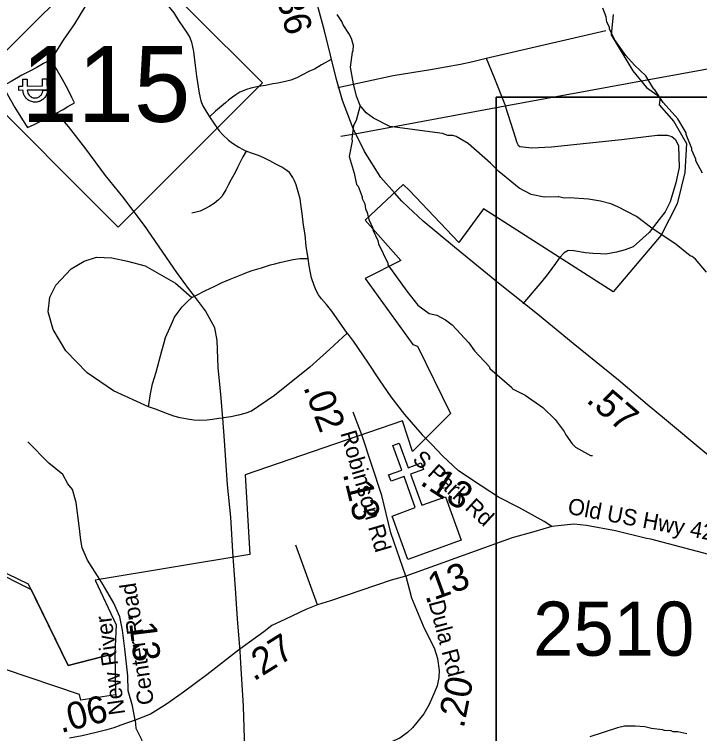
# Model space of a CAD drawing. Extents: x 1248089 to 1457196, y 820910 to 988753.
# Drawn here: x 1371277 to 1374440, y 881439 to 884759 of the extents above; entities that cross this region are included whole.
import ezdxf

# ---------------------------------------------------------------- set-up
doc = ezdxf.new("R2010")
doc.units = 0
for name, color, linetype in [('Exist Boundary Political City Limit New', 7, 'Continuous'), ('Exist Cultural Church CELL', 7, 'Continuous'), ('Exist Hydrographic Misc Water Feature', 7, 'Continuous'), ('Exist Road Non-System Type 51', 7, 'Continuous'), ('Exist Road Primary NC Shield CELL', 7, 'Continuous'), ('Exist Road Primary NC Shield Number Label', 7, 'Continuous'), ('Exist Road Primary US Attributed', 7, 'Continuous'), ('Exist Road Primary US Mileage Hundredths English Label', 7, 'Continuous'), ('Exist Road Secondary Type 41 Attributed', 7, 'Continuous'), ('Exist Road Secondary Type 51 Attributed', 7, 'Continuous'), ('Exist Road Secondary Type 51 Label', 7, 'Continuous'), ('Exist Utilities Electrical Power Substation CELL', 7, 'Continuous'), ('Exist Utilities Electrical Transmission Line', 7, 'Continuous'), ('Map Preparation Boundary City Limit Buffer Line', 7, 'Continuous'), ('Map Preparation Inset Cut Line', 7, 'Continuous'), ('Prop GRAU CAT1 Cell', 7, 'Continuous'), ('Prop Lane Lines', 7, 'Continuous')]:
    doc.layers.add(name, color=color, linetype=linetype)

msp = doc.modelspace()

# ---------------------------------------------------------------- linework, layer by layer
at = {"layer": 'Exist Boundary Political City Limit New'}
for points in [[(1374042, 884759.4), (1374031.8, 884664.7), (1374131.6, 884498.3), (1374195.5, 884421.4), (1374258.4, 884376.6), (1374254.4, 884342.1), (1374320.9, 884265.2), (1374379.8, 884162.8), (1374372.1, 884029.7), (1374336.9, 883885.1), (1374262.5, 883739.2), (1374041.4, 883478), (1373442.6, 883862.1), (1373329.6, 883705.4), (1373101, 883946.6), (1373072.8, 883973.5), (1372896, 883809.2), (1373062, 883622.4), (1372896, 883539.4), (1373117.3, 883234.9), (1373138, 883228), (1373290.9, 882916.5), (1373115.3, 882740.5), (1373068.9, 882882), (1372342.7, 882633), (1372363.5, 882266.2), (1371649.7, 882146.4), (1371747.1, 881940.5), (1371741.5, 881808.2), (1371525.5, 881753.8), (1371342.8, 882128.6), (1370419, 882575.1)], [(1371741.5, 881808.2), (1371743.6, 881617.6), (1371583.5, 881593.3), (1371578.6, 881619.9), (1371232, 881736.2)]]:
    msp.add_lwpolyline(points, dxfattribs=at)
at = {"layer": 'Exist Cultural Church CELL'}
msp.add_lwpolyline([(1373021.3, 882443.1), (1373128.2, 882482.3), (1373076.1, 882625.4), (1373016, 882603.5), (1373005, 882633.5), (1373065.2, 882655.4), (1373024, 882768.4), (1373054.1, 882779.4), (1373095.3, 882666.4), (1373155.4, 882688.2), (1373166.3, 882658.2), (1373106.2, 882636.3), (1373158.3, 882493.2), (1373266.7, 882532.5), (1373339.5, 882332.4), (1373094.1, 882243.1)], close=True, dxfattribs=at)
at = {"layer": 'Exist Hydrographic Misc Water Feature'}
for points in [[(1374453.8, 884026.8), (1374423, 884083.4), (1374423.2, 884091.4), (1374404, 884131.8), (1374404.2, 884139.8), (1374377.7, 884204.2), (1374377.8, 884212.2), (1374339.2, 884277.1), (1374272.8, 884352.5), (1374234.2, 884411.3), (1374229.1, 884413.8), (1374191.5, 884476.2), (1374140.6, 884525.4), (1374099.5, 884570.2), (1374047.2, 884643.3), (1374024.2, 884691.8), (1374024.4, 884699.7), (1374012.9, 884724), (1374009.4, 884748), (1373994.4, 884788.3)], [(1372873.6, 884339.2), (1372857.3, 884381.7), (1372842.6, 884438), (1372828.3, 884516.2), (1372837.8, 884584.7), (1372842, 884592.5), (1372842.5, 884615.8), (1372833.1, 884647.2), (1372821.7, 884670.9), (1372794.5, 884710.9), (1372788.8, 884726.8), (1372768.1, 884759.1)], [(1372873.6, 884339.2), (1372855, 884269.9), (1372842.5, 884246.1), (1372835.1, 884184.4), (1372836.8, 884174.3), (1372823.3, 884102.6), (1372845.6, 884026.2), (1372856.5, 883974), (1372864.3, 883965.8), (1372883.3, 883917.4), (1372883.1, 883909.5), (1372894.6, 883885.2), (1372898, 883861.1), (1372905.7, 883845), (1372913, 883812.8), (1372932.2, 883772.4), (1372932, 883764.4), (1372954.9, 883716), (1372958.5, 883699.9), (1373000.7, 883611), (1373000.5, 883603), (1373088.9, 883480.7), (1373140.4, 883416), (1373191.6, 883379), (1373227.5, 883370.2), (1373267, 883349.3), (1373298.5, 883326.6), (1373374.7, 883243.1), (1373401.9, 883206.5), (1373468.3, 883133), (1373472.1, 883124.9), (1373573.8, 883036.8), (1373576, 883030.7), (1373635.4, 883001.4), (1373716.2, 882943.7), (1373773, 882888.4), (1373815.9, 882833.6), (1373823.4, 882817.4), (1373852.6, 882776.8), (1373868.2, 882760.5), (1373937.4, 882722.9), (1373945.4, 882722.7)], [(1374471.8, 883568.6), (1374421.2, 883629.7), (1374405.5, 883642), (1374397.5, 883644.2), (1374331.6, 883696.7), (1374220.2, 883772), (1374149.4, 883825.5), (1374062.4, 883871.4), (1374030.6, 883884.2), (1373983, 883897.2), (1373927.1, 883906.4), (1373839.2, 883912.3), (1373815.2, 883910.9), (1373791.1, 883916.3), (1373787.2, 883917.3), (1373723.3, 883914.9), (1373663.6, 883928.2), (1373608.2, 883957.5), (1373513.8, 884033.4), (1373474.7, 884072.3), (1373372.6, 884162.5), (1373317.4, 884195.6), (1373301.5, 884200), (1373277.5, 884200.6), (1373253.7, 884209.1), (1373010.3, 884242.4), (1372935.2, 884280), (1372901.7, 884304.8), (1372873.6, 884339.2)], [(1374381.6, 881438), (1374339.8, 881446.9), (1374317.7, 881447.3), (1374309.8, 881451.5), (1374277.8, 881452.2), (1374269.9, 881456.4), (1374218.1, 881461.6), (1374188.2, 881470.2), (1374142.3, 881473.2), (1374094.3, 881472.2), (1374062.1, 881465), (1373933.2, 881423.8)]]:
    msp.add_lwpolyline(points, dxfattribs=at)
at = {"layer": 'Exist Road Non-System Type 51'}
for p, q in [((1373454.8, 884556.7), (1374006.9, 884684.5)), ((1372108.3, 883458.1), (1372117.3, 883463.2))]:
    msp.add_line(p, q, dxfattribs=at)
for points in [[(1371798.4, 885105.4), (1371821.3, 885066.2), (1371844.4, 885021.7), (1371881.2, 884960.9), (1371912.2, 884910.2), (1371933.4, 884871.8), (1371954.8, 884841.3), (1371978.2, 884808.8), (1372013.4, 884766.1), (1372034.7, 884731.7), (1372058, 884697.2), (1372071.6, 884676.9), (1372087.1, 884652.6), (1372094.7, 884630.4), (1372103.8, 884588.2), (1372112.6, 884524), (1372117.6, 884473.8), (1372130, 884395.5), (1372137.3, 884359.4), (1372146.8, 884337.2), (1372156.5, 884321), (1372177.8, 884286.5)], [(1372739.2, 884551.3), (1372695, 884526.3), (1372662.6, 884506.9), (1372640.4, 884497.3), (1372603.9, 884478.1), (1372581.7, 884466.5), (1372553.5, 884455.1), (1372529.3, 884449.5), (1372493.2, 884442.3), (1372471.1, 884438.7), (1372436.9, 884431.4), (1372404.8, 884426), (1372368.6, 884418.8), (1372348.5, 884413.2), (1372330.3, 884405.5), (1372318.2, 884399.8), (1372300, 884388.1), (1372283.7, 884376.4), (1372265.4, 884362.8), (1372251.2, 884351.1), (1372224.7, 884327.6), (1372206.4, 884311.9), (1372177.8, 884286.5)], [(1372771.2, 884421.6), (1373025.7, 884477.4), (1373198.1, 884504.9), (1373337.4, 884529.3), (1373394, 884541.5), (1373454.8, 884556.7)], [(1373454.8, 884556.7), (1373490.4, 884471.3), (1373540.7, 884343.2), (1373543, 884336.3)], [(1373543, 884336.3), (1373580, 884221.2), (1373596.8, 884168.4), (1373602.5, 884156.1), (1373610.7, 884149.5), (1373666.5, 884143.9), (1373756.6, 884148), (1374079.9, 884181.6), (1374243.9, 884200.9), (1374290, 884201.9), (1374313, 884194.8), (1374329.8, 884181.6), (1374343.4, 884152.1), (1374346.5, 884052.4), (1374330.8, 883982.3), (1374304.1, 883893.8), (1374281, 883848.1), (1374242.3, 883798.3), (1374207.7, 883751.5), (1374133.8, 883686.4), (1374097.1, 883672.2), (1374057.3, 883662), (1374007.5, 883652.6), (1373983.5, 883653.1), (1373948.3, 883654.9), (1373913.8, 883659), (1373860.3, 883668.1), (1373834.1, 883669.1), (1373815.3, 883659), (1373792.2, 883633.6), (1373775.1, 883609.2)], [(1372177.8, 884286.5), (1372201.2, 884252), (1372222.6, 884221.6), (1372240.2, 884203.2), (1372265.7, 884178.7), (1372283.5, 884164.3), (1372313.1, 884145.7), (1372346.7, 884127)], [(1372346.7, 884127), (1372332.2, 884101.3), (1372307.2, 884051.8), (1372296.8, 884030), (1372278.1, 883996.3), (1372265.6, 883974.5), (1372253.1, 883948.8), (1372240.7, 883929), (1372234.5, 883919.1), (1372220.2, 883903.4), (1372199.8, 883885.8), (1372179.6, 883874.2), (1372159.3, 883862.6), (1372135.1, 883851.1), (1372117, 883845.4), (1372096.9, 883841.8)], [(1372633, 883632.9), (1372624.1, 883689.2), (1372619.2, 883741.3), (1372612.1, 883785.5), (1372605.1, 883839.6), (1372600, 883883.8), (1372596.5, 883907.9), (1372587.1, 883940.1), (1372577.8, 883972.3), (1372570.1, 883990.4), (1372562.5, 884006.6), (1372546.9, 884028.9), (1372525.2, 884045.4), (1372511.4, 884053.7), (1372483.6, 884068.2), (1372455.9, 884082.8), (1372428.2, 884097.4), (1372404.4, 884107.8), (1372372.6, 884118.5), (1372346.7, 884127)], [(1371896.8, 882947.3), (1371734.4, 883021.5), (1371613.2, 883103.6), (1371515.5, 883205.3), (1371456.9, 883305.1), (1371433.4, 883385.3), (1371441.2, 883453.8), (1371468.6, 883508.5), (1371539, 883584.8), (1371599.6, 883620), (1371656.2, 883637.6), (1371726.6, 883635.7), (1371798.9, 883620), (1371881, 883598.5), (1372021.7, 883518.3), (1372097, 883451.6)], [(1372117.3, 883463.2), (1372159.7, 883484.4), (1372200.1, 883503.6), (1372236.5, 883520.8), (1372272.8, 883536.1), (1372311.2, 883551.4), (1372335.4, 883560.9), (1372353.5, 883568.5), (1372375.7, 883576.1), (1372418, 883589.2), (1372460.3, 883602.4), (1372480.4, 883608), (1372502.5, 883613.6), (1372542.7, 883622.8), (1372564.9, 883628.3), (1372595, 883631.7), (1372633, 883632.9)], [(1372813.8, 883287.3), (1372742.2, 883388.6), (1372718.8, 883419.1), (1372695.3, 883445.6), (1372681.6, 883463.9), (1372670, 883484.1), (1372660.5, 883508.3), (1372649.2, 883542.6), (1372643.7, 883566.7), (1372638.3, 883598.8), (1372633, 883632.9)], [(1373775.1, 883609.2), (1373758.7, 883585.8), (1373736.1, 883556.3), (1373711, 883523.7), (1373624, 883423.1)], [(1371896.8, 882947.3), (1371906, 883007.2), (1371914.9, 883053), (1371932, 883106.7), (1371958, 883206.2), (1371966.7, 883238.1), (1371975.3, 883267.9), (1371994.2, 883311.6), (1372006.7, 883339.3), (1372017.2, 883361.1), (1372029.5, 883378.9), (1372052.1, 883408.5), (1372074.6, 883432), (1372097, 883451.6), (1372108.3, 883458.1)], [(1372813.8, 883287.3), (1372733.6, 883213.2), (1372641.3, 883130.4), (1372478, 882999.1), (1372372.7, 882927.7), (1372340.5, 882916.4), (1372312.3, 882908.9), (1372276.1, 882901.7), (1372244, 882896.3), (1372239.2, 882895.6)], [(1372813.8, 883287.3), (1372840.9, 883250.8), (1372907, 883153.2), (1372961.4, 883072), (1373015.8, 882992.9), (1373078, 882911.6), (1373160.2, 882817.9), (1373180.7, 882796.9)], [(1372239.2, 882895.6), (1372221.9, 882892.7), (1372191.8, 882889.3), (1372167.7, 882885.8), (1372129.7, 882884.6), (1372105.7, 882885.1), (1372075.8, 882889.7), (1372041.9, 882896.4), (1372014, 882904.9), (1371984.2, 882915.5), (1371956.4, 882926.1), (1371928.6, 882936.7), (1371896.8, 882947.3)], [(1371672.6, 882150.3), (1371615, 882239.1), (1371589.7, 882296.4), (1371584.7, 882331.8), (1371576.2, 882397.5), (1371562.8, 882505.4), (1371545.9, 882566.1), (1371524, 882591.4), (1371500.5, 882635.2), (1371436.5, 882687.4), (1371338.8, 882785.2)], [(1372677.1, 882033.4), (1372576.5, 882309.2)]]:
    msp.add_lwpolyline(points, dxfattribs=at)
at = {"layer": 'Exist Road Primary NC Shield CELL'}
msp.add_lwpolyline([(1371090.6, 884442.5), (1371756.6, 885108.5), (1372422.6, 884442.5), (1371756.6, 883776.6)], close=True, dxfattribs=at)
at = {"layer": 'Exist Road Primary US Attributed'}
for points in [[(1373031.5, 883935.1), (1372968.5, 884006.2), (1372893, 884125.7), (1372840.6, 884231.7), (1372791.9, 884361), (1372764.2, 884458.8), (1372709.4, 884683.2), (1372649.7, 884899), (1372611, 884992), (1372572, 885066.3), (1372525.7, 885134.6), (1372455, 885217.5), (1372381.9, 885274.8), (1372300.3, 885346.7), (1372228.9, 885397.2), (1372135.1, 885447.2), (1372051.7, 885481.8)], [(1375357.1, 882007.4), (1375194.2, 882134.5), (1375057.7, 882256.8), (1374970.8, 882324.2), (1374878.5, 882402.5), (1374719.4, 882529), (1374601, 882629), (1374465.3, 882736.6), (1374278.9, 882892.4), (1374198.5, 882957.6), (1374066.1, 883070.6), (1373856.9, 883239.6), (1373691.9, 883375.5), (1373512.1, 883518.3), (1373309, 883684.5), (1373164, 883804.5), (1373095.6, 883868.6), (1373065.2, 883896.9), (1373031.5, 883935.1)]]:
    msp.add_lwpolyline(points, dxfattribs=at)
at = {"layer": 'Exist Road Secondary Type 41 Attributed'}
msp.add_lwpolyline([(1371835.4, 881500.2), (1371838.4, 881463.1), (1371864.1, 881411.7), (1371873.1, 881355.8), (1371867.1, 881319.5), (1371830.8, 881130.5), (1371796.1, 880906.3), (1371773.5, 880746), (1371743.3, 880571.3), (1371741.8, 880504.8), (1371746.3, 880261.4), (1371740.3, 880110.9), (1371734.2, 880047.4), (1371710.1, 879950.6), (1371684.4, 879888.7), (1371630, 879782.8), (1371592.4, 879727.5), (1371559.1, 879697.3), (1371515.3, 879667.1), (1371445.8, 879627.8), (1371367.3, 879568)], dxfattribs=at)
at = {"layer": 'Exist Road Secondary Type 51 Attributed'}
for points in [[(1372880.8, 882817.5), (1372841.4, 882923.3)], [(1373084.6, 882165), (1373014.7, 882365.4), (1372972.9, 882537.4), (1372880.8, 882817.5)], [(1373758.4, 882395.1), (1373723.4, 882417.3), (1373605.5, 882482.3), (1373512.4, 882530.2), (1373431.4, 882582.1), (1373327, 882652.2), (1373254.3, 882721.7), (1373204, 882773.1), (1373180.7, 882796.9)], [(1373758.4, 882395.1), (1373675.3, 882370.9), (1373574.7, 882342.9), (1373084.6, 882165)], [(1375357.1, 882007.4), (1375238.7, 882056.3), (1375192, 882069.2), (1375114.2, 882099.5), (1375020.9, 882128.8), (1374905.6, 882159.2), (1374482.6, 882265.2), (1374215, 882335.6), (1374195.1, 882340), (1374051.7, 882375.1), (1373918.1, 882399.6), (1373860.3, 882405.5), (1373758.4, 882395.1)], [(1371835.4, 881500.2), (1371822.9, 881566.7), (1371803.3, 881636.2), (1371801.7, 881705.8), (1371786.6, 881829.8), (1371776.1, 881915.9), (1371764.1, 881977.1), (1371736.9, 882040.6), (1371687, 882125.3), (1371672.6, 882150.3)], [(1373084.6, 882165), (1373016.6, 882147.5), (1372736.1, 882051), (1372677.1, 882033.4), (1372622.5, 882012.1), (1372528.4, 881967.2), (1372465.6, 881937.3), (1372429.3, 881908.2), (1372362.5, 881861), (1372311.7, 881823.6), (1372165.2, 881710), (1372057.6, 881630.7), (1371979.9, 881573.8), (1371905.2, 881529), (1371835.4, 881500.2)], [(1373084.6, 882165), (1373110.5, 882064.8), (1373164.1, 881936.8), (1373216.4, 881830), (1373229.8, 881786.1), (1373237.7, 881729.5), (1373237.2, 881698.2), (1373229.6, 881659.8), (1373217.5, 881633.2), (1373191.6, 881572.7), (1373167.2, 881529.9), (1373114.5, 881465.4), (1373092.1, 881443.8), (1373057.1, 881417.1), (1373004.4, 881394.2), (1372954, 881373.2), (1372907.2, 881361.9), (1372851.4, 881334.8)], [(1371835.4, 881500.2), (1371769.2, 881476.9), (1371737, 881465.6), (1371704.8, 881456.2), (1371654.5, 881443.2), (1371590.1, 881428.5), (1371531.9, 881417.7)]]:
    msp.add_lwpolyline(points, dxfattribs=at)
at = {"layer": 'Exist Utilities Electrical Power Substation CELL'}
msp.add_lwpolyline([(1371297.6, 884428), (1371317.1, 884428.2), (1371316.9, 884460.4), (1371336.7, 884460.5), (1371336.9, 884428.3), (1371407.8, 884428.9), (1371407.5, 884461.1), (1371427.3, 884461.2), (1371427.6, 884429), (1371447.1, 884429.2), (1371447.3, 884409.7), (1371427.7, 884409.6), (1371407.9, 884409.4), (1371337.1, 884408.9), (1371337.8, 884402.7), (1371339, 884397.4), (1371341.5, 884391.8), (1371345.2, 884386.4), (1371350, 884381.6), (1371352.6, 884379.7), (1371355.6, 884378), (1371359.5, 884376), (1371363.6, 884374.7), (1371368.4, 884373.8), (1371372.1, 884373.5), (1371376.2, 884373.7), (1371381, 884374.4), (1371385.2, 884375.7), (1371388.2, 884376.9), (1371391.5, 884378.8), (1371394.9, 884381.2), (1371398, 884384), (1371400.7, 884387), (1371402.8, 884389.9), (1371404, 884392.3), (1371405.5, 884395), (1371406.8, 884398.6), (1371407.3, 884400.9), (1371408, 884404.6), (1371408.2, 884407.4), (1371408.4, 884409.4), (1371430, 884409.6), (1371429.7, 884406.2), (1371429.3, 884403.5), (1371428.9, 884400.2), (1371428, 884396.8), (1371427.1, 884393.1), (1371426, 884389.9), (1371424.8, 884386.7), (1371423, 884383.2), (1371420.7, 884379.6), (1371418.2, 884376), (1371415.6, 884372.9), (1371413, 884370.1), (1371409.4, 884366.9), (1371405.6, 884364), (1371401.5, 884361.4), (1371397.1, 884359.2), (1371393.7, 884357.7), (1371390.6, 884356.7), (1371387.5, 884355.8), (1371383.7, 884354.9), (1371380, 884354.4), (1371376.5, 884354.1), (1371372.1, 884354), (1371369.1, 884354.2), (1371365.7, 884354.6), (1371362.1, 884355.2), (1371357.3, 884356.3), (1371352.2, 884358.1), (1371347.8, 884360.1), (1371344.2, 884362.2), (1371340, 884364.9), (1371336.8, 884367.5), (1371334.9, 884369.1), (1371332.4, 884371.6), (1371330.5, 884373.8), (1371327.7, 884377), (1371325, 884381.3), (1371323, 884385), (1371321.4, 884388.4), (1371320.3, 884391.5), (1371318.6, 884396.7), (1371317.8, 884401), (1371317.3, 884404.8), (1371317, 884408.7), (1371297.7, 884408.6)], close=True, dxfattribs=at)
at = {"layer": 'Exist Utilities Electrical Transmission Line'}
for p, q in [((1374205.9, 884458.4), (1374825, 884572.4)), ((1373543, 884336.3), (1374205.9, 884458.4)), ((1372849.5, 884208.5), (1373543, 884336.3)), ((1372784.5, 884196.5), (1372849.5, 884208.5)), ((1372108.3, 883458.1), (1372091.6, 883480.2))]:
    msp.add_line(p, q, dxfattribs=at)
for points in [[(1371446.7, 884549.4), (1371504.5, 884640.3), (1371556, 884715.3), (1371603.7, 884794.4), (1371684.1, 884914.8), (1371746.2, 885017.6), (1371798.4, 885105.4)], [(1371446.7, 884549.4), (1371412.3, 884532), (1371377.9, 884512.7), (1371351.6, 884499.2), (1371311.1, 884478), (1371262.5, 884449), (1371242.3, 884439.4)], [(1371473.8, 884304.7), (1371502.1, 884320.1), (1371524.4, 884333.7), (1371554.7, 884351.1), (1371543.2, 884375.3), (1371524, 884413.7), (1371498.9, 884458.3), (1371469.9, 884508.9), (1371456.3, 884533.2), (1371446.7, 884549.4)], [(1371242.3, 884439.4), (1371224.1, 884427.8), (1371245.3, 884389.3), (1371280.1, 884328.6), (1371315, 884271.8), (1371338.3, 884237.3), (1371368.6, 884250.7), (1371384.8, 884258.4), (1371441.4, 884287.3), (1371473.8, 884304.7)], [(1372091.6, 883480.2), (1372085.8, 883487.9), (1372027.3, 883567.1), (1371877.6, 883784.2), (1371778.2, 883916.3), (1371698.1, 884016), (1371606.5, 884137.9), (1371526.5, 884241.6), (1371473.8, 884304.7)], [(1372239.2, 882895.6), (1372230.2, 883004.6), (1372218.6, 883129), (1372213.1, 883253.1), (1372202.3, 883311.4), (1372159.8, 883390.3), (1372108.3, 883458.1)], [(1372287.7, 882253.5), (1372276.8, 882437.4), (1372261.8, 882587.7), (1372247.9, 882792.2), (1372239.2, 882895.6)], [(1372319, 881818.7), (1372307.4, 881968.4), (1372298.2, 882108.7), (1372288.8, 882235), (1372287.7, 882253.5)], [(1372472, 879470.8), (1372463.3, 879563.8), (1372458.1, 879704), (1372451, 879848.2), (1372441.7, 879984.5), (1372430.9, 880144.8), (1372419.3, 880265.1), (1372409.2, 880361.4), (1372403, 880447.6), (1372390.3, 880611.9), (1372381.3, 880764.2), (1372370.6, 880926.5), (1372359.6, 881080.8), (1372347.8, 881287.2), (1372340.3, 881415.4), (1372335.4, 881565.6), (1372323.3, 881764), (1372319, 881818.7)]]:
    msp.add_lwpolyline(points, dxfattribs=at)
at = {"layer": 'Map Preparation Boundary City Limit Buffer Line'}
for points in [[(1374042, 884759.4), (1374031.8, 884664.7), (1374131.6, 884498.3), (1374195.5, 884421.4), (1374258.4, 884376.6), (1374254.4, 884342.1), (1374320.9, 884265.2), (1374379.8, 884162.8), (1374372.1, 884029.7), (1374336.9, 883885.1), (1374262.5, 883739.2), (1374041.4, 883478), (1373442.6, 883862.1), (1373329.6, 883705.4), (1373101, 883946.6), (1373072.8, 883973.5), (1372896, 883809.2), (1373062, 883622.4), (1372896, 883539.4), (1373117.3, 883234.9), (1373138, 883228), (1373290.9, 882916.5), (1373115.3, 882740.5), (1373068.9, 882882), (1372342.7, 882633), (1372363.5, 882266.2), (1371649.7, 882146.4), (1371747.1, 881940.5), (1371741.5, 881808.2), (1371525.5, 881753.8), (1371342.8, 882128.6), (1370419, 882575.1)], [(1370419, 882575.1), (1371354.2, 882103.7), (1371525.5, 881753.8), (1371741.5, 881808.2), (1371743.6, 881617.6), (1371583.5, 881593.3), (1371578.6, 881619.9), (1371232, 881736.2)]]:
    msp.add_lwpolyline(points, dxfattribs=at)
at = {"layer": 'Map Preparation Inset Cut Line'}
for points in [[(1313026.2, 913085.2), (1388709.5, 913085.2), (1388709.5, 884379.9), (1373500.6, 884376.6), (1373500.6, 868836.7), (1313026.2, 868836.7)], [(1373500.6, 884376.6), (1388709.5, 884376.6), (1388709.5, 868836.7), (1373500.6, 868836.7)]]:
    msp.add_lwpolyline(points, close=True, dxfattribs=at)

# ---------------------------------------------------------------- texts
at = {"layer": 'Exist Road Primary NC Shield Number Label'}
msp.add_text('115', height=350, dxfattribs=at).set_placement((1371308.8, 884263.1))
at = {"layer": 'Exist Road Primary US Mileage Hundredths English Label'}
for s, rotation, p in [('.36', 285.4622, (1372474.2, 884880.1)), ('.57', 319.5312, (1373912.3, 882972.8))]:
    msp.add_text(s, height=125, rotation=rotation, dxfattribs=at).set_placement(p)
at = {"layer": 'Exist Road Secondary Type 51 Label'}
for s, rotation, p in [('Robinson Rd', 286.443, (1372781.5, 882825.9)), ('S Park Rd', 317.5473, (1373110.4, 882698.6)), ('Old US Hwy 421', 349.431, (1373827.6, 882454.2)), ('Center Road', 98.5881, (1371922.3, 881576.9)), ('Dula Rd', 284.8721, (1373188.6, 882044.7)), ('New River', 98.1227, (1371789.2, 881529.8))]:
    msp.add_text(s, height=75, rotation=rotation, dxfattribs=at).set_placement(p)
at = {"layer": 'Prop GRAU CAT1 Cell'}
for s, rotation, p in [('.02', 290.4262, (1372610.1, 883038.5)), ('.13', 327.3504, (1373144.5, 882591.4)), ('.13', 283.6734, (1372793, 882638.4)), ('.13', 19.9502, (1373170.8, 882038)), ('.13', 276.9959, (1371801.6, 881995.5)), ('.27', 32.0258, (1372382.3, 881678.3)), ('.20', 78.7918, (1373351.7, 881460.2)), ('.06', 14.4913, (1371492.4, 881440.7))]:
    msp.add_text(s, height=125, rotation=rotation, dxfattribs=at).set_placement(p)
at = {"layer": 'Prop Lane Lines'}
msp.add_text('2510', height=250, dxfattribs=at).set_placement((1373672.2, 881798.1))

doc.saveas('drawing.dxf')
